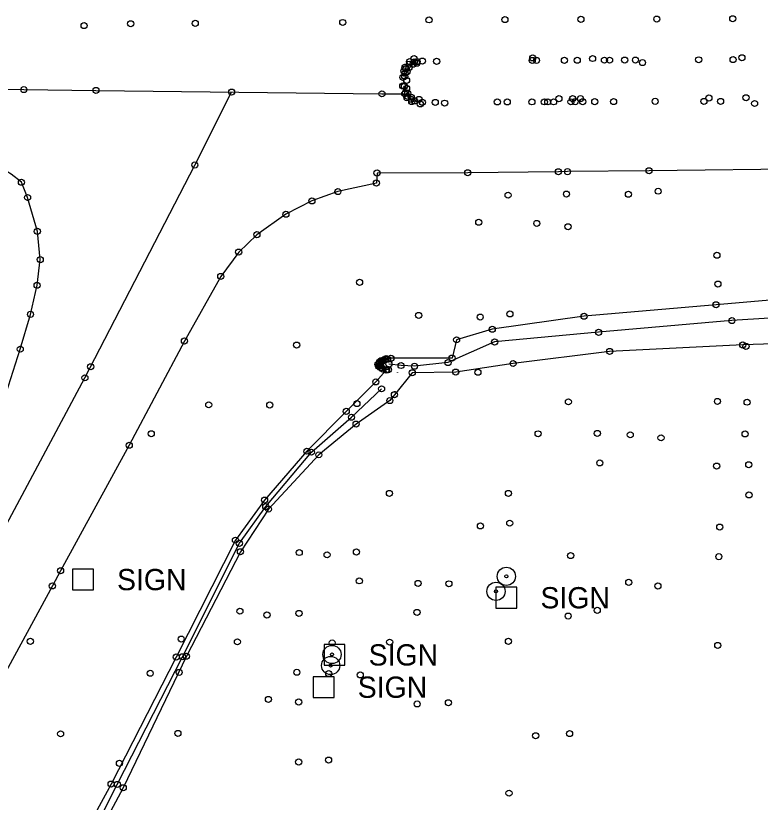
# Model space of a CAD drawing. Extents: x 20503438 to 20508873, y 7964251 to 7984667.
# Drawn here: x 20507204.7 to 20507449.8, y 7970297.9 to 7970557 of the extents above; entities that cross this region are included whole.
import ezdxf

# ---------------------------------------------------------------- set-up
doc = ezdxf.new("R2010")
doc.units = 0
for name, color, linetype in [('SurBreakLine', 7, 'Continuous'), ('SurConcreteSlab', 7, 'Continuous'), ('SurDrainageArrowDown', 7, 'Continuous'), ('SurDrainageArrowUp', 7, 'Continuous'), ('SurEdgeRoadPaved', 7, 'Continuous'), ('SurPointsNonDTM', 7, 'Continuous'), ('SurRoadPoints', 7, 'Continuous'), ('SurSurveyPoints', 7, 'Continuous'), ('SurTopOfWater', 7, 'Continuous')]:
    doc.layers.add(name, color=color, linetype=linetype)

msp = doc.modelspace()

# ---------------------------------------------------------------- linework, layer by layer
at = {"layer": 'SurBreakLine'}
msp.add_line((20507275.78, 7970531.85), (20507275.78, 7970531.85), dxfattribs=at)
for points in [[(20506811.98, 7970536.78), (20506836.56, 7970536.45), (20506869.67, 7970536.14), (20506950.37, 7970535.31), (20507049.63, 7970534.39), (20507058.31, 7970534.32), (20507111.05, 7970533.67), (20507192.54, 7970532.87), (20507207.39, 7970532.69), (20507231.1, 7970532.4), (20507325.24, 7970531.28), (20507332.71, 7970531.28)], [(20507478.25, 7970465.48), (20507435.23, 7970461.81), (20507391.78, 7970458.02), (20507361.57, 7970453.75), (20507349.84, 7970450.25), (20507348.32, 7970444.24), (20507328.22, 7970444.19), (20507326.66, 7970444.08), (20507324.97, 7970443.44), (20507324.46, 7970442.91), (20507323.96, 7970442.14), (20507324.14, 7970441.52), (20507324.88, 7970441.09), (20507325.47, 7970440.6), (20507326.69, 7970440.25), (20507323.24, 7970436.39), (20507313.52, 7970426.69), (20507300.57, 7970413.57), (20507286.62, 7970397.47), (20507277.04, 7970384.26), (20507257.56, 7970345.77), (20507236.12, 7970303.93), (20507208.86, 7970253.68)], [(20507488.26, 7970450.06), (20507444.02, 7970448.57), (20507400.21, 7970446.44), (20507368.44, 7970442.45), (20507349.53, 7970439.62), (20507335.24, 7970439.4), (20507329.38, 7970432.16), (20507327.86, 7970430.24), (20507316.74, 7970422.5), (20507304.49, 7970412.37), (20507287.92, 7970394.47), (20507278.69, 7970380.44), (20507260.91, 7970346.03), (20507240.11, 7970302.7), (20507212.76, 7970251.68), (20507191.05, 7970213.62), (20507161.69, 7970164.67), (20507132.65, 7970120.14), (20507101.92, 7970071.2), (20507077.67, 7970029.62), (20507050.22, 7969980.63)]]:
    msp.add_lwpolyline(points, dxfattribs=at)
at = {"layer": 'SurConcreteSlab'}
for points in [[(20506786.98, 7969498.59), (20506791.56, 7969518.77), (20506801.71, 7969559.92), (20506813.33, 7969602.11), (20506824.94, 7969641.33), (20506838.85, 7969683.67), (20506855.36, 7969727.47), (20506871.04, 7969767.26), (20506887.39, 7969806.48), (20506907.03, 7969849.3), (20506926.87, 7969889.92), (20506946.4, 7969927.42), (20506964.13, 7969959.84), (20506998.31, 7970022.29), (20507028.85, 7970078.15), (20507050.93, 7970118.98), (20507063.43, 7970141.95), (20507094.89, 7970195.02), (20507112.55, 7970224.35), (20507146.84, 7970287.64), (20507180.2, 7970349.4), (20507227.5, 7970437.73), (20507263.67, 7970507.83), (20507275.78, 7970531.85)], [(20507468.43, 7970506.59), (20507413.18, 7970505.94), (20507386.33, 7970505.65), (20507383.34, 7970505.61), (20507353.5, 7970505.29), (20507323.64, 7970505.2), (20507323.43, 7970501.9), (20507310.75, 7970499.08), (20507302.2, 7970496), (20507293.65, 7970491.62), (20507284.1, 7970484.89), (20507278.11, 7970479.16), (20507272.21, 7970471.13), (20507260.23, 7970449.86), (20507242.09, 7970415.53), (20507219.49, 7970374.2), (20507216.78, 7970369.18), (20507195.91, 7970330.81), (20507167.91, 7970279.24)], [(20507327.37, 7970440.42), (20507326.76, 7970440.43), (20507325.06, 7970441.07), (20507324.48, 7970441.59), (20507324.37, 7970442.14), (20507324.59, 7970442.77), (20507325.54, 7970443.4), (20507326.34, 7970443.92), (20507327.11, 7970443.87)], [(20507327.37, 7970440.42), (20507324.69, 7970441.62), (20507324.56, 7970442.51), (20507325.17, 7970443.09), (20507327.11, 7970443.87)]]:
    msp.add_lwpolyline(points, dxfattribs=at)
at = {"layer": 'SurDrainageArrowDown'}
msp.add_lwpolyline([(20507047.05, 7969981.99), (20507075.27, 7970030.65), (20507098.51, 7970071.36), (20507127.18, 7970121.87), (20507158.7, 7970165.42), (20507189.03, 7970214.31), (20507211.44, 7970251.13), (20507238.16, 7970303.8), (20507259.61, 7970345.86), (20507278.32, 7970383.23), (20507287.01, 7970395.32), (20507302.02, 7970413.25), (20507315.23, 7970424.76), (20507325.13, 7970434.11)], dxfattribs=at)
at = {"layer": 'SurDrainageArrowUp'}
msp.add_lwpolyline([(20507716.02, 7970479.24), (20507712.97, 7970478.32), (20507686.95, 7970476.35), (20507648.54, 7970474.75), (20507623.3, 7970471.9), (20507579.51, 7970470.87), (20507553.73, 7970466.92), (20507520.15, 7970463.15), (20507479.41, 7970459.04), (20507440.43, 7970456.6), (20507396.56, 7970452.73), (20507362.35, 7970449.54), (20507347, 7970442.76), (20507335.98, 7970441.55), (20507331.55, 7970441.79), (20507327.55, 7970442.29)], dxfattribs=at)
at = {"layer": 'SurEdgeRoadPaved'}
msp.add_lwpolyline([(20507124.75, 7970289.04), (20507135.81, 7970309.41), (20507160.86, 7970355.54), (20507174.59, 7970380.87), (20507196.82, 7970421.35), (20507201.56, 7970432.64), (20507206.2, 7970447.18), (20507209.58, 7970458.64), (20507211.75, 7970468.23), (20507212.8, 7970476.69), (20507211.84, 7970485.98), (20507208.63, 7970497.14), (20507206.59, 7970502.17), (20507203.25, 7970504.86), (20507198.82, 7970507.47), (20507189.01, 7970511.11), (20507101.56, 7970512.15), (20507070.48, 7970513.15), (20507027.06, 7970514.59), (20506998.05, 7970515.48), (20506954.74, 7970516.79), (20506898.56, 7970518.58)], dxfattribs=at)
at = {"layer": 'SurPointsNonDTM'}
msp.add_circle((20507229.39, 7970441.38), 1, dxfattribs=at)
at = {"layer": 'SurRoadPoints'}
for points in [[(20507226.85, 7970367.85), (20507226.85, 7970367.85), (20507230.28, 7970367.85), (20507230.28, 7970374.71), (20507223.42, 7970374.71), (20507223.42, 7970367.85), (20507226.85, 7970367.85)], [(20507366.23, 7970361.87), (20507366.23, 7970361.87), (20507369.66, 7970361.87), (20507369.66, 7970368.73), (20507362.8, 7970368.73), (20507362.8, 7970361.87), (20507366.23, 7970361.87)], [(20507309.66, 7970343.04), (20507309.66, 7970343.04), (20507313.09, 7970343.04), (20507313.09, 7970349.9), (20507306.23, 7970349.9), (20507306.23, 7970343.04), (20507309.66, 7970343.04)], [(20507306.07, 7970332.4), (20507306.07, 7970332.4), (20507309.5, 7970332.4), (20507309.5, 7970339.26), (20507302.64, 7970339.26), (20507302.64, 7970332.4), (20507306.07, 7970332.4)]]:
    msp.add_lwpolyline(points, dxfattribs=at)
for centre, radius in [((20507366.21, 7970372.33), 3), ((20507366.21, 7970372.33), 0.5), ((20507362.8, 7970367.39), 3), ((20507362.8, 7970367.39), 0.5), ((20507308.82, 7970346.61), 3), ((20507308.82, 7970346.61), 0.5), ((20507308.37, 7970342.97), 3), ((20507308.37, 7970342.97), 0.5)]:
    msp.add_circle(centre, radius, dxfattribs=at)
at = {"layer": 'SurSurveyPoints'}
for centre in [(20507365.75, 7970555.74), (20507390.74, 7970555.83), (20507415.73, 7970555.92), (20507440.73, 7970556.01), (20507227.22, 7970553.75), (20507242.56, 7970554.37), (20507263.82, 7970554.5), (20507312.35, 7970554.79), (20507312.35, 7970554.79), (20507340.76, 7970555.65), (20507335.85, 7970542.86), (20507374.91, 7970543.12), (20507394.6, 7970542.91), (20507443.75, 7970543.17), (20507334.22, 7970540.99), (20507334.39, 7970541.92), (20507335.49, 7970541.04), (20507335.88, 7970541.82), (20507336.74, 7970541.36), (20507336.82, 7970541.91), (20507338.56, 7970542.06), (20507343.26, 7970541.98), (20507374.72, 7970542.28), (20507376.13, 7970542.29), (20507385.31, 7970542.32), (20507389.53, 7970542.33), (20507398.49, 7970542.37), (20507400.2, 7970542.37), (20507405.16, 7970542.39), (20507408.71, 7970542.4), (20507411.02, 7970541.59), (20507429.52, 7970542.49), (20507440.85, 7970542.55), (20507332.46, 7970538.85), (20507332.83, 7970540.04), (20507332.84, 7970538.07), (20507333.17, 7970539.61), (20507333.56, 7970538.54), (20507334.19, 7970539.87), (20507332.15, 7970536.71), (20507332.78, 7970537), (20507333.36, 7970535.73), (20507207.39, 7970532.69), (20507332.1, 7970533.9), (20507332.65, 7970533.73), (20507333.38, 7970533.1), (20507231.1, 7970532.4), (20507275.78, 7970531.85), (20507275.78, 7970531.85), (20507325.24, 7970531.28), (20507332.71, 7970531.28), (20507332.71, 7970531.28), (20507332.71, 7970531.28), (20507333.04, 7970531.69), (20507333.45, 7970529.99), (20507333.75, 7970531.49), (20507333.75, 7970530.45), (20507334.89, 7970530.16), (20507432.87, 7970529.92), (20507445.09, 7970529.98), (20507334.87, 7970529.51), (20507335.07, 7970528.74), (20507336.06, 7970528.96), (20507337.47, 7970529.43), (20507337.88, 7970527.96), (20507338.59, 7970528.52), (20507342.81, 7970528.44), (20507345.9, 7970528.22), (20507363.23, 7970528.63), (20507366.49, 7970528.63), (20507374.63, 7970528.64), (20507378.71, 7970528.64), (20507379.82, 7970528.64), (20507381.75, 7970528.64), (20507383.5, 7970529.69), (20507387.45, 7970528.65), (20507388.02, 7970529.71), (20507388.86, 7970528.66), (20507390.61, 7970529.72), (20507391.37, 7970528.67), (20507395.29, 7970528.7), (20507401.5, 7970528.73), (20507415.19, 7970528.82), (20507431.25, 7970528.79), (20507436.73, 7970528.78), (20507447.92, 7970528.1), (20507263.67, 7970507.83), (20507323.64, 7970505.2), (20507353.5, 7970505.29), (20507383.34, 7970505.61), (20507386.33, 7970505.65), (20507413.18, 7970505.94), (20507206.59, 7970502.17), (20507323.43, 7970501.9), (20507310.75, 7970499.08), (20507416.18, 7970499.21), (20507208.63, 7970497.14), (20507366.77, 7970497.9), (20507386, 7970498.26), (20507406.38, 7970498.22), (20507302.2, 7970496), (20507293.65, 7970491.62), (20507357.11, 7970488.99), (20507376.23, 7970488.61), (20507211.84, 7970485.98), (20507386.51, 7970487.49), (20507284.1, 7970484.89), (20507278.11, 7970479.16), (20507435.51, 7970478.1), (20507212.8, 7970476.69), (20507272.21, 7970471.13), (20507211.75, 7970468.23), (20507317.91, 7970469.2), (20507435.83, 7970468.61), (20507435.23, 7970461.81), (20507209.58, 7970458.64), (20507337.35, 7970458.29), (20507357.6, 7970457.75), (20507367.38, 7970458.78), (20507391.78, 7970458.02), (20507440.43, 7970456.6), (20507361.57, 7970453.75), (20507396.56, 7970452.73), (20507260.23, 7970449.86), (20507349.84, 7970450.25), (20507362.35, 7970449.54), (20507206.2, 7970447.18), (20507297.18, 7970448.53), (20507444.02, 7970448.57), (20507445.08, 7970448.07), (20507400.21, 7970446.44), (20507323.96, 7970442.14), (20507324.37, 7970442.14), (20507324.46, 7970442.91), (20507324.56, 7970442.51), (20507324.59, 7970442.77), (20507324.97, 7970443.44), (20507325.17, 7970443.09), (20507325.54, 7970443.4), (20507326.34, 7970443.92), (20507326.66, 7970444.08), (20507327.11, 7970443.87), (20507327.55, 7970442.29), (20507328.22, 7970444.19), (20507331.55, 7970441.79), (20507347, 7970442.76), (20507348.32, 7970444.24), (20507368.44, 7970442.45), (20507324.14, 7970441.52), (20507324.48, 7970441.59), (20507324.69, 7970441.62), (20507324.88, 7970441.09), (20507325.06, 7970441.07), (20507325.47, 7970440.6), (20507326.69, 7970440.25), (20507326.76, 7970440.43), (20507327.37, 7970440.42), (20507335.24, 7970439.4), (20507335.98, 7970441.55), (20507349.53, 7970439.62), (20507356.84, 7970439.58), (20507227.5, 7970437.73), (20507323.24, 7970436.39), (20507325.13, 7970434.11), (20507329.38, 7970432.16), (20507268.26, 7970428.84), (20507288.33, 7970428.79), (20507317.03, 7970429.26), (20507327.86, 7970430.24), (20507386.64, 7970429.83), (20507435.7, 7970429.97), (20507445.45, 7970429.71), (20507313.52, 7970426.69), (20507315.23, 7970424.76), (20507316.74, 7970422.5), (20507249.32, 7970419.32), (20507376.64, 7970419.3), (20507396.15, 7970419.41), (20507407, 7970418.96), (20507444.78, 7970419.27), (20507417.11, 7970417.97), (20507242.09, 7970415.53), (20507300.57, 7970413.57), (20507302.02, 7970413.25), (20507304.49, 7970412.37), (20507396.97, 7970409.71), (20507435.42, 7970408.67), (20507445.99, 7970409.12), (20507327.73, 7970399.67), (20507366.9, 7970399.66), (20507446.07, 7970399.17), (20507286.62, 7970397.47), (20507287.01, 7970395.32), (20507287.92, 7970394.47), (20507357.67, 7970388.97), (20507367.32, 7970389.86), (20507436.44, 7970388.57), (20507277.04, 7970384.26), (20507278.32, 7970383.23), (20507278.69, 7970380.44), (20507298.04, 7970380.19), (20507316.85, 7970380.37), (20507307.19, 7970379.43), (20507387.37, 7970379.19), (20507436.15, 7970378.83), (20507219.49, 7970374.2), (20507317.81, 7970370.86), (20507337.15, 7970370.01), (20507347.3, 7970369.89), (20507406.49, 7970370.37), (20507216.78, 7970369.18), (20507416.08, 7970369.16), (20507278.51, 7970360.87), (20507287.42, 7970359.61), (20507297.95, 7970360.12), (20507336.81, 7970360.46), (20507386.55, 7970359.27), (20507396.13, 7970361.14), (20507259.18, 7970351.67), (20507209.54, 7970350.94), (20507277.69, 7970350.77), (20507308.88, 7970350.44), (20507327.8, 7970350.67), (20507366.89, 7970350.95), (20507435.79, 7970349.58), (20507260.91, 7970346.03), (20507257.56, 7970345.77), (20507259.61, 7970345.86), (20507258.52, 7970340.7), (20507297.25, 7970340.74), (20507248.98, 7970340.43), (20507307.75, 7970340.33), (20507318.13, 7970339.88), (20507287.9, 7970331.8), (20507297.85, 7970330.95), (20507336.85, 7970330.33), (20507347.14, 7970330.71), (20507219.49, 7970320.47), (20507258.09, 7970320.61), (20507387.02, 7970320.54), (20507375.85, 7970319.84), (20507238.84, 7970310.76), (20507297.85, 7970311.2), (20507307.7, 7970311.81), (20507236.12, 7970303.93), (20507238.16, 7970303.8), (20507240.11, 7970302.7), (20507367.08, 7970300.93)]:
    msp.add_circle(centre, 1, dxfattribs=at)
at = {"layer": 'SurTopOfWater'}
for points in [[(20507330.39, 7970439.41), (20507330.43, 7970439.41), (20507330.43, 7970439.45), (20507330.39, 7970439.45)], [(20507330.41, 7970439.46), (20507330.41, 7970439.46), (20507330.41, 7970439.42), (20507330.41, 7970439.42)], [(20507330.41, 7970439.46), (20507330.41, 7970439.46), (20507330.41, 7970439.44), (20507330.41, 7970439.44)], [(20507330.41, 7970439.44), (20507330.41, 7970439.44), (20507330.41, 7970439.43), (20507330.41, 7970439.43)], [(20507330.41, 7970439.43), (20507330.41, 7970439.43), (20507330.41, 7970439.42), (20507330.41, 7970439.42)], [(20507329.46, 7970433.26), (20507329.5, 7970433.26), (20507329.5, 7970433.3), (20507329.46, 7970433.3)], [(20507329.48, 7970433.31), (20507329.48, 7970433.31), (20507329.48, 7970433.27), (20507329.48, 7970433.27)], [(20507329.48, 7970433.31), (20507329.48, 7970433.31), (20507329.48, 7970433.29), (20507329.48, 7970433.29)], [(20507329.48, 7970433.29), (20507329.48, 7970433.29), (20507329.48, 7970433.28), (20507329.48, 7970433.28)], [(20507329.48, 7970433.28), (20507329.48, 7970433.28), (20507329.48, 7970433.27), (20507329.48, 7970433.27)]]:
    msp.add_lwpolyline(points, close=True, dxfattribs=at)
for centre in [(20507330.4, 7970439.43), (20507330.41, 7970439.43), (20507330.42, 7970439.43), (20507329.47, 7970433.28), (20507329.48, 7970433.28), (20507329.49, 7970433.28)]:
    msp.add_arc(centre, 0.00586, 186.3566, 5.6839, dxfattribs=at)

# ---------------------------------------------------------------- texts
at = {"layer": 'SurRoadPoints'}
for p in [(20507238.06, 7970367.78), (20507377.44, 7970361.8), (20507320.87, 7970342.97), (20507317.28, 7970332.33)]:
    msp.add_text('SIGN', height=6.995, rotation=360, dxfattribs=at).set_placement(p)

doc.saveas('drawing.dxf')
